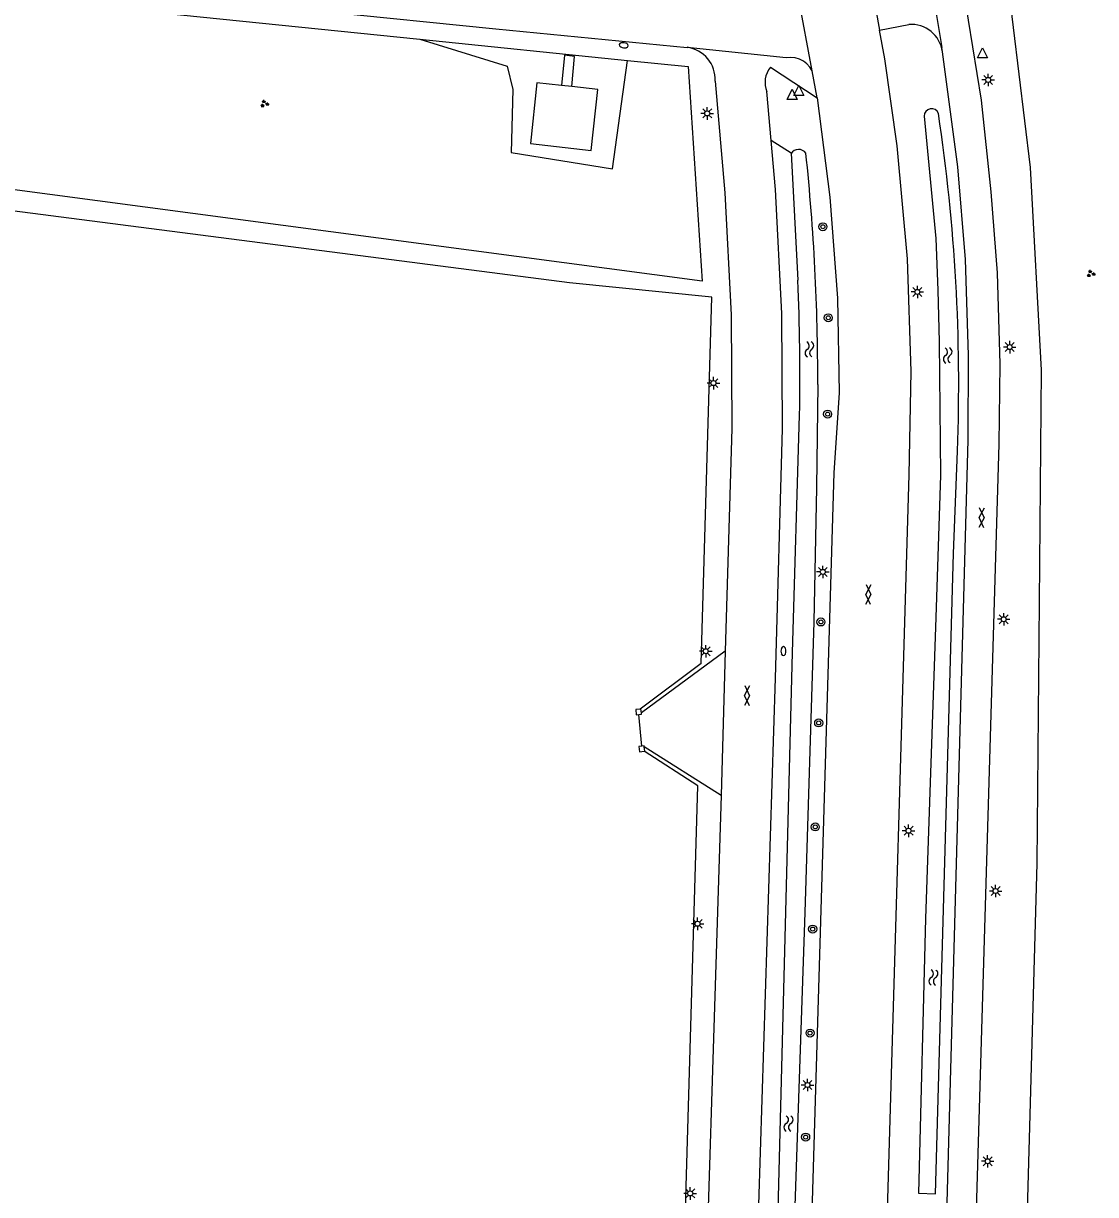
# Model space of a CAD drawing. Extents: x 125000 to 129004, y 397500 to 399008.
# Drawn here: x 127617.7 to 127724.7, y 397849.7 to 397966.6 of the extents above; entities that cross this region are included whole.
import ezdxf

# ---------------------------------------------------------------- set-up
doc = ezdxf.new("R2010")
doc.units = 0
for name, color, linetype in [('gg-afsc-hekwerk', 7, 'Continuous'), ('gg-afsc-muur', 7, 'Continuous'), ('gg-knt-verharding', 7, 'Continuous'), ('gg-knt-verharding nz', 7, 'Continuous'), ('gg-kntw-bovenkant insteek waterloop', 7, 'Continuous'), ('gt-grn-groengrens', 7, 'Continuous'), ('gt-grn-vlakafsluiter', 7, 'Continuous'), ('gt-grn-weggrens', 7, 'Continuous'), ('gt-symb-boom', 7, 'Continuous'), ('gt-symb-brandkraan', 7, 'Continuous'), ('gt-symb-gesloten verharding', 7, 'Continuous'), ('gt-symb-groenvak', 7, 'Continuous'), ('gt-symb-lichtmast', 7, 'Continuous'), ('gt-symb-waterafsluiter', 7, 'Continuous'), ('gt-symb-watersymbool', 7, 'Continuous')]:
    doc.layers.add(name, color=color, linetype=linetype)

# ---------------------------------------------------------------- blocks, each defined once
blk = doc.blocks.new('gt0-LMAST')
at = {"layer": 'gt-symb-lichtmast'}
for p, q in [((-0.18, 0.17), (-0.45, 0.44)), ((-0.01, 0.25), (-0.01, 0.62)), ((0.17, 0.17), (0.44, 0.44)), ((-0.26, 0), (-0.63, 0)), ((-0.18, -0.18), (-0.45, -0.45)), ((-0.01, -0.25), (-0.01, -0.63)), ((0.44, -0.45), (0.17, -0.18)), ((0.24, 0), (0.62, 0))]:
    blk.add_line(p, q, dxfattribs=at)
blk.add_circle((-0.01, 0), 0.25, dxfattribs=at)
blk = doc.blocks.new('gt0-WAFSL')
at = {"layer": 'gt-symb-waterafsluiter'}
for p, q in [((-0.5, -0.33), (0, 0.67)), ((0, 0.67), (0.5, -0.33)), ((0.5, -0.33), (-0.5, -0.33))]:
    blk.add_line(p, q, dxfattribs=at)
blk = doc.blocks.new('gt0-BR')
at = {"layer": 'gt-symb-brandkraan'}
for centre, radius, start, end in [((-0.24, 0), 0.206, 107.5669, 252.4331), ((0.6, -2.66), 3, 106.892, 107.5669), ((0, -0.69), 0.938, 73.108, 106.892), ((-0.6, -2.66), 3, 72.4331, 73.108), ((0.24, 0), 0.206, 287.567, 72.4331), ((0.6, 2.66), 3, 252.4331, 253.108), ((0, 0.69), 0.938, 253.108, 286.8921), ((-0.6, 2.66), 3, 286.8921, 287.567)]:
    blk.add_arc(centre, radius, start, end, dxfattribs=at)
blk = doc.blocks.new('gt0-WA')
at = {"layer": 'gt-symb-watersymbool'}
for centre, start, end in [((-0.32, 0.02), 28.0725, 151.9275), ((0.43, 0.42), 208.0725, 331.9275), ((-0.32, -0.43), 28.0725, 151.9275), ((0.43, -0.03), 208.0725, 331.9275)]:
    blk.add_arc(centre, 0.425, start, end, dxfattribs=at)
blk = doc.blocks.new('gt0-GESVH1')
at = {"layer": 'gt-symb-gesloten verharding'}
for p, q in [((-0.99, -0.26), (0.01, 0.24)), ((0.01, -0.26), (-0.99, 0.24)), ((0.01, 0.24), (1.01, -0.26)), ((1.01, 0.24), (0.01, -0.26))]:
    blk.add_line(p, q, dxfattribs=at)
blk = doc.blocks.new('gt0-GRVAK')
at = {"layer": 'gt-symb-groenvak'}
for p, q in [((-0.11, 0.19), (-0.23, 0.24)), ((-0.18, 0.15), (0.09, 0.15)), ((-0.09, 0.21), (-0.16, 0.32)), ((-0.05, 0.21), (-0.05, 0.39)), ((0, 0.21), (0.06, 0.32)), ((0.01, 0.19), (0.13, 0.24)), ((0.26, -0.05), (0.2, 0.06)), ((0.3, -0.05), (0.3, 0.13)), ((0.35, -0.05), (0.41, 0.06)), ((-0.24, -0.23), (-0.36, -0.18)), ((-0.32, -0.26), (-0.05, -0.26)), ((-0.23, -0.21), (-0.29, -0.09)), ((-0.18, -0.2), (-0.18, -0.02)), ((-0.14, -0.21), (-0.07, -0.09)), ((-0.12, -0.23), (0, -0.18)), ((0.24, -0.07), (0.12, -0.02)), ((0.17, -0.11), (0.44, -0.11)), ((0.37, -0.07), (0.49, -0.02))]:
    blk.add_line(p, q, dxfattribs=at)
blk = doc.blocks.new('gt0-BOOM')
at = {"layer": 'gt-symb-boom'}
for radius in [0.4, 0.2]:
    blk.add_circle((0, 0), radius, dxfattribs=at)

msp = doc.modelspace()

# ---------------------------------------------------------------- linework, layer by layer
at = {"layer": 'gg-afsc-hekwerk'}
for p, q in [((127672.42, 397960.32), (127671.39, 397960.44)), ((127685.35, 397902.71), (127679.26, 397898.18)), ((127679.43, 397894.48), (127679.13, 397897.63)), ((127685.01, 397890.5), (127679.66, 397893.97)), ((127683.14, 397826.18), (127685.01, 397890.5))]:
    msp.add_line(p, q, dxfattribs=at)
for points in [[(127671.39, 397960.44), (127668.94, 397960.71), (127668.31, 397954.65), (127674.38, 397953.94), (127675.02, 397960.03), (127672.42, 397960.32)], [(127685.35, 397902.71), (127686.4, 397939.3), (127672.2, 397940.72)]]:
    msp.add_lwpolyline(points, dxfattribs=at)
at = {"layer": 'gg-afsc-muur'}
for p, q in [((127678.87, 397897.6), (127679.13, 397897.63)), ((127679.66, 397893.97), (127679.72, 397893.98)), ((127679.72, 397893.98), (127679.67, 397894.39))]:
    msp.add_line(p, q, dxfattribs=at)
for points in [[(127679.26, 397898.18), (127678.83, 397898.14), (127678.87, 397897.6)], [(127679.13, 397897.63), (127679.39, 397897.65), (127679.38, 397897.8)], [(127679.38, 397897.8), (127679.34, 397898.18), (127679.26, 397898.18)], [(127679.43, 397894.48), (127679.14, 397894.45), (127679.2, 397893.92), (127679.66, 397893.97)], [(127679.67, 397894.39), (127679.66, 397894.51), (127679.43, 397894.48)]]:
    msp.add_lwpolyline(points, dxfattribs=at)
at = {"layer": 'gg-knt-verharding'}
for p, q in [((127708.1, 397971.73), (127709.39, 397964.22)), ((127702.77, 397967.99), (127703.15, 397965.97)), ((127703.16, 397965.94), (127706.08, 397966.52)), ((127703.16, 397965.94), (127703.15, 397965.97)), ((127709.44, 397963.79), (127709.39, 397964.22)), ((127692.26, 397962.27), (127696.92, 397959.21)), ((127692.34, 397954.94), (127691.91, 397959.82)), ((127687.75, 397903.95), (127679.38, 397897.8)), ((127687.33, 397889.54), (127679.67, 397894.39))]:
    msp.add_line(p, q, dxfattribs=at)
for points in [[(127712.8, 397845.77), (127712.78, 397845.93), (127715.1, 397924.61), (127715.21, 397932.62), (127714.92, 397941.74), (127714.31, 397949.81), (127713.34, 397958.96), (127711.62, 397969.64), (127709.53, 397979.27), (127707.18, 397988.41), (127704.06, 397998.24), (127703.31, 398000.51)], [(127510.56, 397981.71), (127664.85, 397966.08), (127683.94, 397964.24)], [(127703.94, 397848.14), (127706.11, 397921.55), (127706.3, 397931.89), (127705.96, 397943.13), (127704.93, 397954.4), (127703.67, 397963.11), (127703.16, 397965.94)], [(127672.42, 397960.32), (127672.7, 397963.33), (127671.7, 397963.45), (127671.39, 397960.44)], [(127709.83, 397846.47), (127711.99, 397925.07), (127712.05, 397933.51), (127711.73, 397943.05), (127710.97, 397952.32), (127709.44, 397963.79)], [(127686.74, 397960.87), (127687.71, 397949.7), (127688.35, 397937.53), (127688.4, 397926.2), (127687.75, 397903.95)], [(127696.92, 397959.21), (127698.21, 397949.27), (127698.97, 397939.2), (127699.11, 397929.74), (127698.59, 397921.77), (127696.24, 397842.32), (127695.83, 397824.33)], [(127690.45, 397827.63), (127692.77, 397901.27), (127693.46, 397926.14), (127693.41, 397937.67), (127692.76, 397950.06), (127692.34, 397954.94)], [(127687.33, 397889.54), (127685.24, 397823.13), (127684.92, 397821.97)]]:
    msp.add_lwpolyline(points, dxfattribs=at)
for centre, radius, start, end in [((127706.3, 397963.36), 3.17, 7.7659, 93.9976), ((127683.48, 397961.01), 3.27, 357.5339, 81.7827), ((127694.22, 397960.74), 2.49, 142.1566, 201.8189)]:
    msp.add_arc(centre, radius, start, end, dxfattribs=at)
at = {"layer": 'gg-knt-verharding nz'}
msp.add_line((127687.75, 397903.95), (127687.33, 397889.54), dxfattribs=at)
at = {"layer": 'gg-kntw-bovenkant insteek waterloop'}
msp.add_line((127694.33, 397953.66), (127695, 397940.98), dxfattribs=at)
for points in [[(127707.6, 397957.38), (127708.78, 397945.17), (127708.96, 397940.01), (127709.1, 397934.85), (127709.24, 397921.52), (127708.79, 397907.31), (127707.73, 397877.25), (127707.05, 397849.83), (127708.75, 397849.76), (127710.55, 397913.71), (127710.94, 397923.94)], [(127696.99, 397930.58), (127696.87, 397920.28), (127696.58, 397906.88), (127695.69, 397877.86), (127693.95, 397826.11), (127692.46, 397826.15)], [(127692.46, 397826.15), (127694.46, 397903.81), (127695.17, 397927.53)]]:
    msp.add_lwpolyline(points, dxfattribs=at)
for centre, radius, start, end in [((127708.35, 397957.37), 0.743, 21.6523, 179.3021), ((127530.36, 397930.66), 180.7, 357.8664, 8.5863), ((127695.07, 397953.14), 0.909, 36.8391, 145.2582), ((127481.93, 397931.11), 215.06, 359.8608, 6.0268), ((127485.72, 397931.61), 209.49, 358.8846, 2.5638)]:
    msp.add_arc(centre, radius, start, end, dxfattribs=at)
at = {"layer": 'gt-grn-groengrens'}
for p, q in [((127657.27, 397965.06), (127678, 397962.94)), ((127694.33, 397953.66), (127692.34, 397954.94))]:
    msp.add_line(p, q, dxfattribs=at)
for points in [[(127704.28, 398012.75), (127708.73, 398000.61), (127712.78, 397986.44), (127715.93, 397970.92), (127718.18, 397952.25), (127719.3, 397932.01), (127719.08, 397908.84), (127718.85, 397882.75), (127717.79, 397844.54)], [(127510.39, 397979.76), (127613.69, 397969.51), (127657.27, 397965.06)], [(127678, 397962.94), (127684.06, 397962.32), (127685.45, 397940.89), (127509.06, 397964.32)], [(127657.27, 397965.06), (127665.97, 397962.36), (127666.54, 397960.03), (127666.39, 397953.74), (127676.5, 397952.12), (127678, 397962.94)]]:
    msp.add_lwpolyline(points, dxfattribs=at)
at = {"layer": 'gt-grn-vlakafsluiter'}
msp.add_lwpolyline([(127672.2, 397940.72), (127508.84, 397961.82), (127509.06, 397964.32)], dxfattribs=at)
at = {"layer": 'gt-grn-weggrens'}
for p, q in [((127696.44, 397961.91), (127693.81, 397975.77)), ((127696.92, 397959.21), (127696.44, 397961.91))]:
    msp.add_line(p, q, dxfattribs=at)
msp.add_lwpolyline([(127696.44, 397961.91), (127696.21, 397962.27), (127695.9, 397962.6), (127695.55, 397962.86), (127695.15, 397963.07), (127694.72, 397963.19), (127694.28, 397963.24), (127693.83, 397963.21), (127683.94, 397964.24)], dxfattribs=at)

# ---------------------------------------------------------------- block references
at = {"layer": 'gt-symb-boom'}
for p in [(127697.5, 397946.33), (127698.04, 397937.24), (127697.97, 397927.62), (127697.3, 397906.87), (127697.08, 397896.79), (127696.74, 397886.41), (127696.48, 397876.21), (127696.22, 397865.83), (127695.78, 397855.44)]:
    msp.add_blockref('gt0-BOOM', p, dxfattribs=at)
at = {"layer": 'gt-symb-brandkraan'}
for p, rotation in [((127677.62, 397964.45), -7.7006553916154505), ((127693.56, 397903.96), 90)]:
    msp.add_blockref('gt0-BR', p, dxfattribs=dict(at, rotation=rotation))
at = {"layer": 'gt-symb-gesloten verharding'}
for p, rotation in [((127713.33, 397917.27), 88.33888795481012), ((127702.03, 397909.6), 88.33888795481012), ((127689.93, 397899.51), 88.33888795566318)]:
    msp.add_blockref('gt0-GESVH1', p, dxfattribs=dict(at, rotation=rotation))
at = {"layer": 'gt-symb-groenvak'}
for p in [(127641.74, 397958.61), (127724.24, 397941.64)]:
    msp.add_blockref('gt0-GRVAK', p, dxfattribs=at)
at = {"layer": 'gt-symb-lichtmast'}
for p in [(127714.01, 397960.99), (127685.96, 397957.65), (127706.94, 397939.82), (127716.16, 397934.32), (127686.58, 397930.72), (127697.5, 397911.87), (127715.56, 397907.14), (127685.81, 397903.95), (127706.06, 397886.03), (127714.75, 397880.01), (127685, 397876.74), (127695.97, 397860.64), (127713.96, 397853.03), (127684.26, 397849.82)]:
    msp.add_blockref('gt0-LMAST', p, dxfattribs=at)
at = {"layer": 'gt-symb-waterafsluiter'}
for p in [(127713.44, 397963.52), (127694.42, 397959.38), (127695.1, 397959.77)]:
    msp.add_blockref('gt0-WAFSL', p, dxfattribs=at)
at = {"layer": 'gt-symb-watersymbool'}
for p, rotation in [((127696.15, 397934.03), 92.75083479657), ((127709.96, 397933.42), 92.75083479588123), ((127708.54, 397871.43), -90.57293869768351), ((127694.06, 397856.74), 89.65622944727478)]:
    msp.add_blockref('gt0-WA', p, dxfattribs=dict(at, rotation=rotation))

doc.saveas('drawing.dxf')
